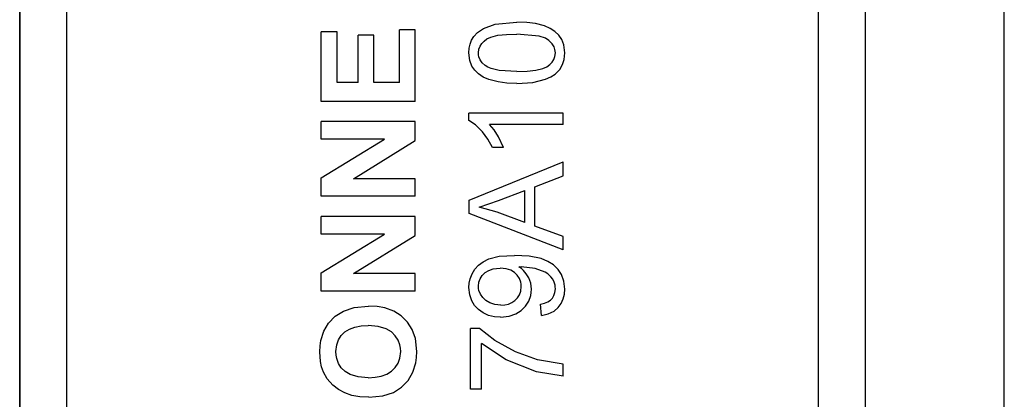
# Model space of a CAD drawing. Header units: inches. Extents: x 0 to 474, y -297 to 0.
# Tile 298 of 303: x 274.58 to 282.96, y -140.44 to -137.21. Entities that reach past the tile are written whole.
import ezdxf

# ---------------------------------------------------------------- set-up
doc = ezdxf.new("R2010")
doc.units = ezdxf.units.IN
doc.header["$MEASUREMENT"] = 0

msp = doc.modelspace()

# ---------------------------------------------------------------- linework, layer by layer
at = {"color": 18, "true_color": 0x000000}
for p, q in [((282.96, -188.8), (282.96, -118.95)), ((274.5798, -131.7848), (274.5798, -145.4848)), ((274.5798, -145.4848), (274.5798, -131.7848)), ((274.9798, -145.4848), (274.9798, -131.7848)), ((281.3798, -145.4848), (281.3798, -131.7848)), ((281.7798, -145.4848), (281.7798, -131.7848)), ((281.7798, -145.4848), (281.7798, -131.7848)), ((278.5278, -137.2848), (278.6258, -137.2488)), ((278.6258, -137.2488), (278.8118, -137.2318)), ((278.8968, -137.2348), (278.8118, -137.2318)), ((278.9708, -137.2438), (278.8968, -137.2348)), ((279.0478, -137.2638), (278.9708, -137.2438)), ((279.0958, -137.2848), (279.0478, -137.2638)), ((277.2818, -137.3138), (277.1468, -137.3138)), ((277.1468, -137.9068), (277.1468, -137.3138)), ((277.2818, -137.7448), (277.2818, -137.3138)), ((277.5948, -137.3428), (277.4598, -137.3428)), ((277.4598, -137.7448), (277.4598, -137.3428)), ((277.5948, -137.7448), (277.5948, -137.3428)), ((277.9468, -137.2978), (277.8118, -137.2978)), ((277.8118, -137.7448), (277.8118, -137.2978)), ((277.9468, -137.9068), (277.9468, -137.2978)), ((278.4438, -137.3548), (278.4768, -137.3188)), ((278.4768, -137.3188), (278.5278, -137.2848)), ((278.5898, -137.3588), (278.6498, -137.3438)), ((278.6498, -137.3438), (278.7228, -137.3358)), ((278.7228, -137.3358), (278.8118, -137.3328)), ((278.9998, -137.3498), (278.8118, -137.3328)), ((279.0548, -137.3678), (278.9998, -137.3498)), ((279.1358, -137.3108), (279.0958, -137.2848)), ((279.1688, -137.3428), (279.1358, -137.3108)), ((279.1938, -137.3798), (279.1688, -137.3428)), ((278.4058, -137.4538), (278.4128, -137.4178)), ((278.4128, -137.4178), (278.4258, -137.3858)), ((278.4258, -137.3858), (278.4438, -137.3548)), ((278.4878, -137.4618), (278.4978, -137.4348)), ((278.4978, -137.4348), (278.5118, -137.4128)), ((278.5118, -137.4128), (278.5318, -137.3928)), ((278.5318, -137.3928), (278.5558, -137.3738)), ((278.5558, -137.3738), (278.5898, -137.3588)), ((279.0848, -137.3868), (279.0548, -137.3678)), ((279.1118, -137.4148), (279.0848, -137.3868)), ((279.1278, -137.4408), (279.1118, -137.4148)), ((279.2118, -137.4258), (279.1938, -137.3798)), ((279.2188, -137.4918), (279.2118, -137.4258)), ((278.4028, -137.4918), (278.4058, -137.4538)), ((278.4108, -137.5578), (278.4028, -137.4918)), ((278.4838, -137.4928), (278.4878, -137.4618)), ((278.4848, -137.5108), (278.4838, -137.4928)), ((278.4878, -137.5278), (278.4848, -137.5108)), ((279.1358, -137.4658), (279.1278, -137.4408)), ((279.1348, -137.5238), (279.1388, -137.4918)), ((279.1378, -137.4788), (279.1358, -137.4658)), ((279.1388, -137.4918), (279.1378, -137.4788)), ((279.2178, -137.5218), (279.2188, -137.4918)), ((278.4278, -137.6048), (278.4108, -137.5578)), ((278.4978, -137.5528), (278.4878, -137.5278)), ((278.5148, -137.5778), (278.4978, -137.5528)), ((278.5408, -137.6008), (278.5148, -137.5778)), ((278.5638, -137.6138), (278.5408, -137.6008)), ((279.0668, -137.6108), (279.0908, -137.5918)), ((279.0908, -137.5918), (279.1108, -137.5718)), ((279.1108, -137.5718), (279.1248, -137.5498)), ((279.1248, -137.5498), (279.1348, -137.5238)), ((279.1758, -137.6348), (279.1998, -137.5928)), ((279.1998, -137.5928), (279.2138, -137.5508)), ((279.2138, -137.5508), (279.2178, -137.5218)), ((278.4528, -137.6408), (278.4278, -137.6048)), ((278.4858, -137.6728), (278.4528, -137.6408)), ((278.5258, -137.6998), (278.4858, -137.6728)), ((278.5918, -137.6258), (278.5638, -137.6138)), ((278.6608, -137.6418), (278.5918, -137.6258)), ((278.8118, -137.6518), (278.6608, -137.6418)), ((278.8118, -137.6518), (278.8998, -137.6488)), ((278.8998, -137.6488), (278.9728, -137.6408)), ((278.9728, -137.6408), (279.0328, -137.6258)), ((279.0328, -137.6258), (279.0668, -137.6108)), ((279.0998, -137.6978), (279.1368, -137.6738)), ((279.1368, -137.6738), (279.1758, -137.6348)), ((277.4598, -137.7448), (277.2818, -137.7448)), ((277.8118, -137.7448), (277.5948, -137.7448)), ((278.5738, -137.7208), (278.5258, -137.6998)), ((278.6508, -137.7408), (278.5738, -137.7208)), ((278.7248, -137.7498), (278.6508, -137.7408)), ((278.8118, -137.7528), (278.7248, -137.7498)), ((278.8118, -137.7528), (278.9478, -137.7438)), ((278.9478, -137.7438), (279.0558, -137.7178)), ((279.0558, -137.7178), (279.0998, -137.6978)), ((277.9468, -137.9068), (277.1468, -137.9068)), ((279.2058, -138.0048), (278.4028, -138.0048)), ((278.4028, -138.0678), (278.4028, -138.0048)), ((279.2058, -138.1028), (279.2058, -138.0048)), ((277.9468, -138.0778), (277.1468, -138.0778)), ((277.1468, -138.2278), (277.1468, -138.0778)), ((277.9468, -138.2398), (277.9468, -138.0778)), ((278.4598, -138.1068), (278.4028, -138.0678)), ((278.6178, -138.1488), (278.5798, -138.1028)), ((279.2058, -138.1028), (278.5798, -138.1028)), ((278.5188, -138.1658), (278.4598, -138.1068)), ((278.5648, -138.2278), (278.5188, -138.1658)), ((278.6548, -138.2088), (278.6178, -138.1488)), ((277.6838, -138.2278), (277.1468, -138.2278)), ((277.1468, -138.5558), (277.6838, -138.2278)), ((277.4218, -138.5638), (277.9468, -138.2398)), ((278.6038, -138.2988), (278.5648, -138.2278)), ((278.6988, -138.2988), (278.6548, -138.2088)), ((278.6988, -138.2988), (278.6038, -138.2988)), ((278.4058, -138.7458), (279.2058, -138.4188)), ((279.2058, -138.5398), (279.2058, -138.4188)), ((277.1468, -138.7128), (277.1468, -138.5558)), ((277.9468, -138.5638), (277.4218, -138.5638)), ((277.9468, -138.7128), (277.9468, -138.5638)), ((278.9638, -138.6318), (279.2058, -138.5398)), ((278.6558, -138.7488), (278.8778, -138.6648)), ((278.8778, -138.9368), (278.8778, -138.6648)), ((278.9638, -138.9678), (278.9638, -138.6318)), ((277.9468, -138.7128), (277.1468, -138.7128)), ((278.4058, -138.8598), (278.4058, -138.7458)), ((278.4898, -138.8058), (278.6558, -138.7488)), ((279.2058, -139.1678), (278.4058, -138.8598)), ((278.6428, -138.8488), (278.4898, -138.8058)), ((278.8778, -138.9368), (278.6428, -138.8488)), ((277.9468, -138.8848), (277.1468, -138.8848)), ((277.1468, -139.0348), (277.1468, -138.8848)), ((277.9468, -139.0468), (277.9468, -138.8848)), ((279.2058, -139.0558), (278.9638, -138.9678)), ((277.6838, -139.0348), (277.1468, -139.0348)), ((277.1468, -139.3638), (277.6838, -139.0348)), ((277.4218, -139.3708), (277.9468, -139.0468)), ((279.2058, -139.1678), (279.2058, -139.0558)), ((278.4858, -139.2998), (278.5238, -139.2708)), ((278.5238, -139.2708), (278.5728, -139.2458)), ((278.5728, -139.2458), (278.6598, -139.2238)), ((278.6598, -139.2238), (278.7898, -139.2158)), ((278.9168, -139.2228), (278.7898, -139.2158)), ((279.0188, -139.2438), (278.9168, -139.2228)), ((279.0758, -139.2678), (279.0188, -139.2438)), ((279.1238, -139.2978), (279.0758, -139.2678)), ((278.4298, -139.3728), (278.4548, -139.3338)), ((278.4548, -139.3338), (278.4858, -139.2998)), ((278.5418, -139.3628), (278.5728, -139.3438)), ((278.5728, -139.3438), (278.6088, -139.3318)), ((278.6088, -139.3318), (278.6368, -139.3268)), ((278.6368, -139.3268), (278.6678, -139.3248)), ((278.7198, -139.3298), (278.6678, -139.3248)), ((278.7598, -139.3428), (278.7198, -139.3298)), ((278.7908, -139.3608), (278.7598, -139.3428)), ((278.8148, -139.3848), (278.7908, -139.3608)), ((278.8498, -139.3288), (278.8288, -139.3138)), ((278.8288, -139.3138), (278.8488, -139.3138)), ((278.9658, -139.3268), (278.8488, -139.3138)), ((278.8688, -139.3458), (278.8498, -139.3288)), ((278.8918, -139.3738), (278.8688, -139.3458)), ((279.0518, -139.3578), (278.9658, -139.3268)), ((279.0748, -139.3728), (279.0518, -139.3578)), ((279.1618, -139.3358), (279.1238, -139.2978)), ((279.1908, -139.3798), (279.1618, -139.3358)), ((277.1468, -139.5198), (277.1468, -139.3638)), ((277.9468, -139.3708), (277.4218, -139.3708)), ((277.9468, -139.5198), (277.9468, -139.3708)), ((278.4058, -139.4518), (278.4138, -139.4148)), ((278.4138, -139.4148), (278.4298, -139.3728)), ((278.4838, -139.4778), (278.4878, -139.4448)), ((278.4878, -139.4448), (278.4988, -139.4148)), ((278.4988, -139.4148), (278.5168, -139.3878)), ((278.5168, -139.3878), (278.5418, -139.3628)), ((278.8328, -139.4128), (278.8148, -139.3848)), ((278.8438, -139.4438), (278.8328, -139.4128)), ((278.8468, -139.4618), (278.8438, -139.4438)), ((278.9118, -139.4068), (278.8918, -139.3738)), ((278.9288, -139.4538), (278.9118, -139.4068)), ((279.1018, -139.3978), (279.0748, -139.3728)), ((279.1178, -139.4198), (279.1018, -139.3978)), ((279.1288, -139.4438), (279.1178, -139.4198)), ((279.1368, -139.4698), (279.1288, -139.4438)), ((279.2118, -139.4348), (279.1908, -139.3798)), ((279.2188, -139.5028), (279.2118, -139.4348)), ((277.9468, -139.5198), (277.1468, -139.5198)), ((278.4028, -139.4898), (278.4058, -139.4518)), ((278.4098, -139.5518), (278.4028, -139.4898)), ((278.4848, -139.4968), (278.4838, -139.4778)), ((278.4878, -139.5138), (278.4848, -139.4968)), ((278.5008, -139.5458), (278.4878, -139.5138)), ((278.8328, -139.5508), (278.8438, -139.5198)), ((278.8438, -139.5198), (278.8478, -139.4808)), ((278.8478, -139.4808), (278.8468, -139.4618)), ((278.9348, -139.5048), (278.9288, -139.4538)), ((278.9328, -139.5328), (278.9348, -139.5048)), ((279.1358, -139.5328), (279.1388, -139.4998)), ((279.1378, -139.4848), (279.1368, -139.4698)), ((279.1388, -139.4998), (279.1378, -139.4848)), ((279.2158, -139.5468), (279.2188, -139.5028)), ((278.4268, -139.6018), (278.4098, -139.5518)), ((278.4518, -139.6418), (278.4268, -139.6018)), ((278.5208, -139.5748), (278.5008, -139.5458)), ((278.5478, -139.6008), (278.5208, -139.5748)), ((278.5808, -139.6208), (278.5478, -139.6008)), ((278.7688, -139.6178), (278.7948, -139.5998)), ((278.7948, -139.5998), (278.8158, -139.5768)), ((278.8158, -139.5768), (278.8328, -139.5508)), ((278.8858, -139.6478), (278.9118, -139.6058)), ((278.9118, -139.6058), (278.9288, -139.5588)), ((278.9288, -139.5588), (278.9328, -139.5328)), ((279.0458, -139.6238), (279.0748, -139.6118)), ((279.0748, -139.6118), (279.0968, -139.5968)), ((279.0968, -139.5968), (279.1138, -139.5798)), ((279.1138, -139.5798), (279.1268, -139.5588)), ((279.1268, -139.5588), (279.1358, -139.5328)), ((279.1888, -139.6248), (279.2068, -139.5858)), ((279.2068, -139.5858), (279.2158, -139.5468)), ((277.2648, -139.7338), (277.3348, -139.6898)), ((277.3348, -139.6898), (277.4278, -139.6588)), ((277.4278, -139.6588), (277.5478, -139.6478)), ((277.6218, -139.6518), (277.5478, -139.6478)), ((277.6878, -139.6638), (277.6218, -139.6518)), ((277.7628, -139.6918), (277.6878, -139.6638)), ((277.8278, -139.7318), (277.7628, -139.6918)), ((278.4858, -139.6778), (278.4518, -139.6418)), ((278.5258, -139.7058), (278.4858, -139.6778)), ((278.6228, -139.6348), (278.5808, -139.6208)), ((278.6758, -139.6398), (278.6228, -139.6348)), ((278.6758, -139.6398), (278.7098, -139.6378)), ((278.7098, -139.6378), (278.7398, -139.6308)), ((278.7398, -139.6308), (278.7688, -139.6178)), ((278.8038, -139.7138), (278.8478, -139.6858)), ((278.8478, -139.6858), (278.8858, -139.6478)), ((279.0118, -139.6318), (279.0458, -139.6238)), ((279.0208, -139.7268), (279.0118, -139.6318)), ((279.0788, -139.7138), (279.1278, -139.6898)), ((279.1278, -139.6898), (279.1638, -139.6588)), ((279.1638, -139.6588), (279.1888, -139.6248)), ((277.2088, -139.7928), (277.2648, -139.7338)), ((277.8808, -139.7858), (277.8278, -139.7318)), ((278.5708, -139.7268), (278.5258, -139.7058)), ((278.6198, -139.7378), (278.5708, -139.7268)), ((278.6728, -139.7418), (278.6198, -139.7378)), ((278.6728, -139.7418), (278.7458, -139.7338)), ((278.7458, -139.7338), (278.8038, -139.7138)), ((279.0208, -139.7268), (279.0788, -139.7138)), ((277.1428, -139.9408), (277.1678, -139.8618)), ((277.1678, -139.8618), (277.2088, -139.7928)), ((277.3468, -139.8678), (277.3858, -139.8438)), ((277.3858, -139.8438), (277.4328, -139.8268)), ((277.4328, -139.8268), (277.4848, -139.8168)), ((277.4848, -139.8168), (277.5448, -139.8138)), ((277.6298, -139.8208), (277.5448, -139.8138)), ((277.6988, -139.8418), (277.6298, -139.8208)), ((277.7438, -139.8678), (277.6988, -139.8418)), ((277.9208, -139.8478), (277.8808, -139.7858)), ((277.9478, -139.9248), (277.9208, -139.8478)), ((278.4928, -139.8388), (278.4158, -139.8388)), ((278.4158, -140.3558), (278.4158, -139.8388)), ((278.6248, -139.9398), (278.4928, -139.8388)), ((277.1358, -139.9868), (277.1428, -139.9408)), ((277.2778, -139.9778), (277.2928, -139.9338)), ((277.2928, -139.9338), (277.3158, -139.8978)), ((277.3158, -139.8978), (277.3468, -139.8678)), ((277.7768, -139.8998), (277.7438, -139.8678)), ((277.8008, -139.9368), (277.7768, -139.8998)), ((277.8158, -139.9778), (277.8008, -139.9368)), ((277.9598, -140.0348), (277.9478, -139.9248)), ((278.7998, -140.0358), (278.6248, -139.9398)), ((277.1338, -140.0368), (277.1358, -139.9868)), ((277.2708, -140.0348), (277.2778, -139.9778)), ((277.8208, -140.0048), (277.8158, -139.9778)), ((277.8228, -140.0348), (277.8208, -140.0048)), ((278.5108, -140.3558), (278.5108, -139.9648)), ((278.7198, -140.1058), (278.5108, -139.9648)), ((277.1398, -140.1188), (277.1338, -140.0368)), ((277.2728, -140.0648), (277.2708, -140.0348)), ((277.2778, -140.0938), (277.2728, -140.0648)), ((277.2928, -140.1348), (277.2778, -140.0938)), ((277.7998, -140.1338), (277.8158, -140.0898)), ((277.8158, -140.0898), (277.8228, -140.0348)), ((277.9518, -140.1308), (277.9578, -140.0838)), ((277.9578, -140.0838), (277.9598, -140.0348)), ((278.9778, -140.2068), (278.7198, -140.1058)), ((278.9858, -140.1058), (278.7998, -140.0358)), ((279.2058, -140.1428), (278.9858, -140.1058)), ((277.1498, -140.1658), (277.1398, -140.1188)), ((277.1648, -140.2088), (277.1498, -140.1658)), ((277.3168, -140.1718), (277.2928, -140.1348)), ((277.3488, -140.2038), (277.3168, -140.1718)), ((277.7438, -140.2008), (277.7758, -140.1698)), ((277.7758, -140.1698), (277.7998, -140.1338)), ((277.9268, -140.2108), (277.9518, -140.1308)), ((279.2058, -140.2448), (279.2058, -140.1428)), ((277.1978, -140.2668), (277.1648, -140.2088)), ((277.2448, -140.3198), (277.1978, -140.2668)), ((277.3928, -140.2298), (277.3488, -140.2038)), ((277.4618, -140.2508), (277.3928, -140.2298)), ((277.5458, -140.2568), (277.4618, -140.2508)), ((277.5458, -140.2568), (277.6048, -140.2538)), ((277.6048, -140.2538), (277.6568, -140.2438)), ((277.6568, -140.2438), (277.7048, -140.2268)), ((277.7048, -140.2268), (277.7438, -140.2008)), ((277.8298, -140.3378), (277.8858, -140.2798)), ((277.8858, -140.2798), (277.9268, -140.2108)), ((279.2058, -140.2448), (278.9778, -140.2068)), ((277.2938, -140.3578), (277.2448, -140.3198)), ((277.3468, -140.3868), (277.2938, -140.3578)), ((277.7608, -140.3818), (277.8298, -140.3378)), ((278.5108, -140.3558), (278.4158, -140.3558)), ((277.4068, -140.4078), (277.3468, -140.3868)), ((277.4748, -140.4198), (277.4068, -140.4078)), ((277.5518, -140.4238), (277.4748, -140.4198)), ((277.5518, -140.4238), (277.6698, -140.4118)), ((277.6698, -140.4118), (277.7608, -140.3818))]:
    msp.add_line(p, q, dxfattribs=at)
at = {"color": 7, "true_color": 0xffffff}
for p, q in [((274.5798, -131.7848), (274.5798, -145.4848)), ((274.5798, -145.4848), (274.5798, -131.7848)), ((274.9798, -145.4848), (274.9798, -131.7848)), ((281.3798, -145.4848), (281.3798, -131.7848)), ((281.7798, -145.4848), (281.7798, -131.7848)), ((281.7798, -145.4848), (281.7798, -131.7848)), ((278.5278, -137.2848), (278.6258, -137.2488)), ((278.6258, -137.2488), (278.8118, -137.2318)), ((278.8968, -137.2348), (278.8118, -137.2318)), ((278.9708, -137.2438), (278.8968, -137.2348)), ((279.0478, -137.2638), (278.9708, -137.2438)), ((279.0958, -137.2848), (279.0478, -137.2638)), ((277.2818, -137.3138), (277.1468, -137.3138)), ((277.1468, -137.9068), (277.1468, -137.3138)), ((277.2818, -137.7448), (277.2818, -137.3138)), ((277.5948, -137.3428), (277.4598, -137.3428)), ((277.4598, -137.7448), (277.4598, -137.3428)), ((277.5948, -137.7448), (277.5948, -137.3428)), ((277.9468, -137.2978), (277.8118, -137.2978)), ((277.8118, -137.7448), (277.8118, -137.2978)), ((277.9468, -137.9068), (277.9468, -137.2978)), ((278.4438, -137.3548), (278.4768, -137.3188)), ((278.4768, -137.3188), (278.5278, -137.2848)), ((278.5898, -137.3588), (278.6498, -137.3438)), ((278.6498, -137.3438), (278.7228, -137.3358)), ((278.7228, -137.3358), (278.8118, -137.3328)), ((278.9998, -137.3498), (278.8118, -137.3328)), ((279.0548, -137.3678), (278.9998, -137.3498)), ((279.1358, -137.3108), (279.0958, -137.2848)), ((279.1688, -137.3428), (279.1358, -137.3108)), ((279.1938, -137.3798), (279.1688, -137.3428)), ((278.4058, -137.4538), (278.4128, -137.4178)), ((278.4128, -137.4178), (278.4258, -137.3858)), ((278.4258, -137.3858), (278.4438, -137.3548)), ((278.4878, -137.4618), (278.4978, -137.4348)), ((278.4978, -137.4348), (278.5118, -137.4128)), ((278.5118, -137.4128), (278.5318, -137.3928)), ((278.5318, -137.3928), (278.5558, -137.3738)), ((278.5558, -137.3738), (278.5898, -137.3588)), ((279.0848, -137.3868), (279.0548, -137.3678)), ((279.1118, -137.4148), (279.0848, -137.3868)), ((279.1278, -137.4408), (279.1118, -137.4148)), ((279.2118, -137.4258), (279.1938, -137.3798)), ((279.2188, -137.4918), (279.2118, -137.4258)), ((278.4028, -137.4918), (278.4058, -137.4538)), ((278.4108, -137.5578), (278.4028, -137.4918)), ((278.4838, -137.4928), (278.4878, -137.4618)), ((278.4848, -137.5108), (278.4838, -137.4928)), ((278.4878, -137.5278), (278.4848, -137.5108)), ((279.1358, -137.4658), (279.1278, -137.4408)), ((279.1348, -137.5238), (279.1388, -137.4918)), ((279.1378, -137.4788), (279.1358, -137.4658)), ((279.1388, -137.4918), (279.1378, -137.4788)), ((279.2178, -137.5218), (279.2188, -137.4918)), ((278.4278, -137.6048), (278.4108, -137.5578)), ((278.4978, -137.5528), (278.4878, -137.5278)), ((278.5148, -137.5778), (278.4978, -137.5528)), ((278.5408, -137.6008), (278.5148, -137.5778)), ((278.5638, -137.6138), (278.5408, -137.6008)), ((279.0668, -137.6108), (279.0908, -137.5918)), ((279.0908, -137.5918), (279.1108, -137.5718)), ((279.1108, -137.5718), (279.1248, -137.5498)), ((279.1248, -137.5498), (279.1348, -137.5238)), ((279.1758, -137.6348), (279.1998, -137.5928)), ((279.1998, -137.5928), (279.2138, -137.5508)), ((279.2138, -137.5508), (279.2178, -137.5218)), ((278.4528, -137.6408), (278.4278, -137.6048)), ((278.4858, -137.6728), (278.4528, -137.6408)), ((278.5258, -137.6998), (278.4858, -137.6728)), ((278.5918, -137.6258), (278.5638, -137.6138)), ((278.6608, -137.6418), (278.5918, -137.6258)), ((278.8118, -137.6518), (278.6608, -137.6418)), ((278.8118, -137.6518), (278.8998, -137.6488)), ((278.8998, -137.6488), (278.9728, -137.6408)), ((278.9728, -137.6408), (279.0328, -137.6258)), ((279.0328, -137.6258), (279.0668, -137.6108)), ((279.0998, -137.6978), (279.1368, -137.6738)), ((279.1368, -137.6738), (279.1758, -137.6348)), ((277.4598, -137.7448), (277.2818, -137.7448)), ((277.8118, -137.7448), (277.5948, -137.7448)), ((278.5738, -137.7208), (278.5258, -137.6998)), ((278.6508, -137.7408), (278.5738, -137.7208)), ((278.7248, -137.7498), (278.6508, -137.7408)), ((278.8118, -137.7528), (278.7248, -137.7498)), ((278.8118, -137.7528), (278.9478, -137.7438)), ((278.9478, -137.7438), (279.0558, -137.7178)), ((279.0558, -137.7178), (279.0998, -137.6978)), ((277.9468, -137.9068), (277.1468, -137.9068)), ((279.2058, -138.0048), (278.4028, -138.0048)), ((278.4028, -138.0678), (278.4028, -138.0048)), ((279.2058, -138.1028), (279.2058, -138.0048)), ((277.9468, -138.0778), (277.1468, -138.0778)), ((277.1468, -138.2278), (277.1468, -138.0778)), ((277.9468, -138.2398), (277.9468, -138.0778)), ((278.4598, -138.1068), (278.4028, -138.0678)), ((278.6178, -138.1488), (278.5798, -138.1028)), ((279.2058, -138.1028), (278.5798, -138.1028)), ((278.5188, -138.1658), (278.4598, -138.1068)), ((278.5648, -138.2278), (278.5188, -138.1658)), ((278.6548, -138.2088), (278.6178, -138.1488)), ((277.6838, -138.2278), (277.1468, -138.2278)), ((277.1468, -138.5558), (277.6838, -138.2278)), ((277.4218, -138.5638), (277.9468, -138.2398)), ((278.6038, -138.2988), (278.5648, -138.2278)), ((278.6988, -138.2988), (278.6548, -138.2088)), ((278.6988, -138.2988), (278.6038, -138.2988)), ((278.4058, -138.7458), (279.2058, -138.4188)), ((279.2058, -138.5398), (279.2058, -138.4188)), ((277.1468, -138.7128), (277.1468, -138.5558)), ((277.9468, -138.5638), (277.4218, -138.5638)), ((277.9468, -138.7128), (277.9468, -138.5638)), ((278.9638, -138.6318), (279.2058, -138.5398)), ((278.6558, -138.7488), (278.8778, -138.6648)), ((278.8778, -138.9368), (278.8778, -138.6648)), ((278.9638, -138.9678), (278.9638, -138.6318)), ((277.9468, -138.7128), (277.1468, -138.7128)), ((278.4058, -138.8598), (278.4058, -138.7458)), ((278.4898, -138.8058), (278.6558, -138.7488)), ((279.2058, -139.1678), (278.4058, -138.8598)), ((278.6428, -138.8488), (278.4898, -138.8058)), ((278.8778, -138.9368), (278.6428, -138.8488)), ((277.9468, -138.8848), (277.1468, -138.8848)), ((277.1468, -139.0348), (277.1468, -138.8848)), ((277.9468, -139.0468), (277.9468, -138.8848)), ((279.2058, -139.0558), (278.9638, -138.9678)), ((277.6838, -139.0348), (277.1468, -139.0348)), ((277.1468, -139.3638), (277.6838, -139.0348)), ((277.4218, -139.3708), (277.9468, -139.0468)), ((279.2058, -139.1678), (279.2058, -139.0558)), ((278.4858, -139.2998), (278.5238, -139.2708)), ((278.5238, -139.2708), (278.5728, -139.2458)), ((278.5728, -139.2458), (278.6598, -139.2238)), ((278.6598, -139.2238), (278.7898, -139.2158)), ((278.9168, -139.2228), (278.7898, -139.2158)), ((279.0188, -139.2438), (278.9168, -139.2228)), ((279.0758, -139.2678), (279.0188, -139.2438)), ((279.1238, -139.2978), (279.0758, -139.2678)), ((278.4298, -139.3728), (278.4548, -139.3338)), ((278.4548, -139.3338), (278.4858, -139.2998)), ((278.5418, -139.3628), (278.5728, -139.3438)), ((278.5728, -139.3438), (278.6088, -139.3318)), ((278.6088, -139.3318), (278.6368, -139.3268)), ((278.6368, -139.3268), (278.6678, -139.3248)), ((278.7198, -139.3298), (278.6678, -139.3248)), ((278.7598, -139.3428), (278.7198, -139.3298)), ((278.7908, -139.3608), (278.7598, -139.3428)), ((278.8148, -139.3848), (278.7908, -139.3608)), ((278.8498, -139.3288), (278.8288, -139.3138)), ((278.8288, -139.3138), (278.8488, -139.3138)), ((278.9658, -139.3268), (278.8488, -139.3138)), ((278.8688, -139.3458), (278.8498, -139.3288)), ((278.8918, -139.3738), (278.8688, -139.3458)), ((279.0518, -139.3578), (278.9658, -139.3268)), ((279.0748, -139.3728), (279.0518, -139.3578)), ((279.1618, -139.3358), (279.1238, -139.2978)), ((279.1908, -139.3798), (279.1618, -139.3358)), ((277.1468, -139.5198), (277.1468, -139.3638)), ((277.9468, -139.3708), (277.4218, -139.3708)), ((277.9468, -139.5198), (277.9468, -139.3708)), ((278.4058, -139.4518), (278.4138, -139.4148)), ((278.4138, -139.4148), (278.4298, -139.3728)), ((278.4838, -139.4778), (278.4878, -139.4448)), ((278.4878, -139.4448), (278.4988, -139.4148)), ((278.4988, -139.4148), (278.5168, -139.3878)), ((278.5168, -139.3878), (278.5418, -139.3628)), ((278.8328, -139.4128), (278.8148, -139.3848)), ((278.8438, -139.4438), (278.8328, -139.4128)), ((278.8468, -139.4618), (278.8438, -139.4438)), ((278.9118, -139.4068), (278.8918, -139.3738)), ((278.9288, -139.4538), (278.9118, -139.4068)), ((279.1018, -139.3978), (279.0748, -139.3728)), ((279.1178, -139.4198), (279.1018, -139.3978)), ((279.1288, -139.4438), (279.1178, -139.4198)), ((279.1368, -139.4698), (279.1288, -139.4438)), ((279.2118, -139.4348), (279.1908, -139.3798)), ((279.2188, -139.5028), (279.2118, -139.4348)), ((277.9468, -139.5198), (277.1468, -139.5198)), ((278.4028, -139.4898), (278.4058, -139.4518)), ((278.4098, -139.5518), (278.4028, -139.4898)), ((278.4848, -139.4968), (278.4838, -139.4778)), ((278.4878, -139.5138), (278.4848, -139.4968)), ((278.5008, -139.5458), (278.4878, -139.5138)), ((278.8328, -139.5508), (278.8438, -139.5198)), ((278.8438, -139.5198), (278.8478, -139.4808)), ((278.8478, -139.4808), (278.8468, -139.4618)), ((278.9348, -139.5048), (278.9288, -139.4538)), ((278.9328, -139.5328), (278.9348, -139.5048)), ((279.1358, -139.5328), (279.1388, -139.4998)), ((279.1378, -139.4848), (279.1368, -139.4698)), ((279.1388, -139.4998), (279.1378, -139.4848)), ((279.2158, -139.5468), (279.2188, -139.5028)), ((278.4268, -139.6018), (278.4098, -139.5518)), ((278.4518, -139.6418), (278.4268, -139.6018)), ((278.5208, -139.5748), (278.5008, -139.5458)), ((278.5478, -139.6008), (278.5208, -139.5748)), ((278.5808, -139.6208), (278.5478, -139.6008)), ((278.7688, -139.6178), (278.7948, -139.5998)), ((278.7948, -139.5998), (278.8158, -139.5768)), ((278.8158, -139.5768), (278.8328, -139.5508)), ((278.8858, -139.6478), (278.9118, -139.6058)), ((278.9118, -139.6058), (278.9288, -139.5588)), ((278.9288, -139.5588), (278.9328, -139.5328)), ((279.0458, -139.6238), (279.0748, -139.6118)), ((279.0748, -139.6118), (279.0968, -139.5968)), ((279.0968, -139.5968), (279.1138, -139.5798)), ((279.1138, -139.5798), (279.1268, -139.5588)), ((279.1268, -139.5588), (279.1358, -139.5328)), ((279.1888, -139.6248), (279.2068, -139.5858)), ((279.2068, -139.5858), (279.2158, -139.5468)), ((277.2648, -139.7338), (277.3348, -139.6898)), ((277.3348, -139.6898), (277.4278, -139.6588)), ((277.4278, -139.6588), (277.5478, -139.6478)), ((277.6218, -139.6518), (277.5478, -139.6478)), ((277.6878, -139.6638), (277.6218, -139.6518)), ((277.7628, -139.6918), (277.6878, -139.6638)), ((277.8278, -139.7318), (277.7628, -139.6918)), ((278.4858, -139.6778), (278.4518, -139.6418)), ((278.5258, -139.7058), (278.4858, -139.6778)), ((278.6228, -139.6348), (278.5808, -139.6208)), ((278.6758, -139.6398), (278.6228, -139.6348)), ((278.6758, -139.6398), (278.7098, -139.6378)), ((278.7098, -139.6378), (278.7398, -139.6308)), ((278.7398, -139.6308), (278.7688, -139.6178)), ((278.8038, -139.7138), (278.8478, -139.6858)), ((278.8478, -139.6858), (278.8858, -139.6478)), ((279.0118, -139.6318), (279.0458, -139.6238)), ((279.0208, -139.7268), (279.0118, -139.6318)), ((279.0788, -139.7138), (279.1278, -139.6898)), ((279.1278, -139.6898), (279.1638, -139.6588)), ((279.1638, -139.6588), (279.1888, -139.6248)), ((277.2088, -139.7928), (277.2648, -139.7338)), ((277.8808, -139.7858), (277.8278, -139.7318)), ((278.5708, -139.7268), (278.5258, -139.7058)), ((278.6198, -139.7378), (278.5708, -139.7268)), ((278.6728, -139.7418), (278.6198, -139.7378)), ((278.6728, -139.7418), (278.7458, -139.7338)), ((278.7458, -139.7338), (278.8038, -139.7138)), ((279.0208, -139.7268), (279.0788, -139.7138)), ((277.1428, -139.9408), (277.1678, -139.8618)), ((277.1678, -139.8618), (277.2088, -139.7928)), ((277.3468, -139.8678), (277.3858, -139.8438)), ((277.3858, -139.8438), (277.4328, -139.8268)), ((277.4328, -139.8268), (277.4848, -139.8168)), ((277.4848, -139.8168), (277.5448, -139.8138)), ((277.6298, -139.8208), (277.5448, -139.8138)), ((277.6988, -139.8418), (277.6298, -139.8208)), ((277.7438, -139.8678), (277.6988, -139.8418)), ((277.9208, -139.8478), (277.8808, -139.7858)), ((277.9478, -139.9248), (277.9208, -139.8478)), ((278.4928, -139.8388), (278.4158, -139.8388)), ((278.4158, -140.3558), (278.4158, -139.8388)), ((278.6248, -139.9398), (278.4928, -139.8388)), ((277.1358, -139.9868), (277.1428, -139.9408)), ((277.2778, -139.9778), (277.2928, -139.9338)), ((277.2928, -139.9338), (277.3158, -139.8978)), ((277.3158, -139.8978), (277.3468, -139.8678)), ((277.7768, -139.8998), (277.7438, -139.8678)), ((277.8008, -139.9368), (277.7768, -139.8998)), ((277.8158, -139.9778), (277.8008, -139.9368)), ((277.9598, -140.0348), (277.9478, -139.9248)), ((278.7998, -140.0358), (278.6248, -139.9398)), ((277.1338, -140.0368), (277.1358, -139.9868)), ((277.2708, -140.0348), (277.2778, -139.9778)), ((277.8208, -140.0048), (277.8158, -139.9778)), ((277.8228, -140.0348), (277.8208, -140.0048)), ((278.5108, -140.3558), (278.5108, -139.9648)), ((278.7198, -140.1058), (278.5108, -139.9648)), ((277.1398, -140.1188), (277.1338, -140.0368)), ((277.2728, -140.0648), (277.2708, -140.0348)), ((277.2778, -140.0938), (277.2728, -140.0648)), ((277.2928, -140.1348), (277.2778, -140.0938)), ((277.7998, -140.1338), (277.8158, -140.0898)), ((277.8158, -140.0898), (277.8228, -140.0348)), ((277.9518, -140.1308), (277.9578, -140.0838)), ((277.9578, -140.0838), (277.9598, -140.0348)), ((278.9778, -140.2068), (278.7198, -140.1058)), ((278.9858, -140.1058), (278.7998, -140.0358)), ((279.2058, -140.1428), (278.9858, -140.1058)), ((277.1498, -140.1658), (277.1398, -140.1188)), ((277.1648, -140.2088), (277.1498, -140.1658)), ((277.3168, -140.1718), (277.2928, -140.1348)), ((277.3488, -140.2038), (277.3168, -140.1718)), ((277.7438, -140.2008), (277.7758, -140.1698)), ((277.7758, -140.1698), (277.7998, -140.1338)), ((277.9268, -140.2108), (277.9518, -140.1308)), ((279.2058, -140.2448), (279.2058, -140.1428)), ((277.1978, -140.2668), (277.1648, -140.2088)), ((277.2448, -140.3198), (277.1978, -140.2668)), ((277.3928, -140.2298), (277.3488, -140.2038)), ((277.4618, -140.2508), (277.3928, -140.2298)), ((277.5458, -140.2568), (277.4618, -140.2508)), ((277.5458, -140.2568), (277.6048, -140.2538)), ((277.6048, -140.2538), (277.6568, -140.2438)), ((277.6568, -140.2438), (277.7048, -140.2268)), ((277.7048, -140.2268), (277.7438, -140.2008)), ((277.8298, -140.3378), (277.8858, -140.2798)), ((277.8858, -140.2798), (277.9268, -140.2108)), ((279.2058, -140.2448), (278.9778, -140.2068)), ((277.2938, -140.3578), (277.2448, -140.3198)), ((277.3468, -140.3868), (277.2938, -140.3578)), ((277.7608, -140.3818), (277.8298, -140.3378)), ((278.5108, -140.3558), (278.4158, -140.3558)), ((277.4068, -140.4078), (277.3468, -140.3868)), ((277.4748, -140.4198), (277.4068, -140.4078)), ((277.5518, -140.4238), (277.4748, -140.4198)), ((277.5518, -140.4238), (277.6698, -140.4118)), ((277.6698, -140.4118), (277.7608, -140.3818))]:
    msp.add_line(p, q, dxfattribs=at)

doc.saveas('drawing.dxf')
